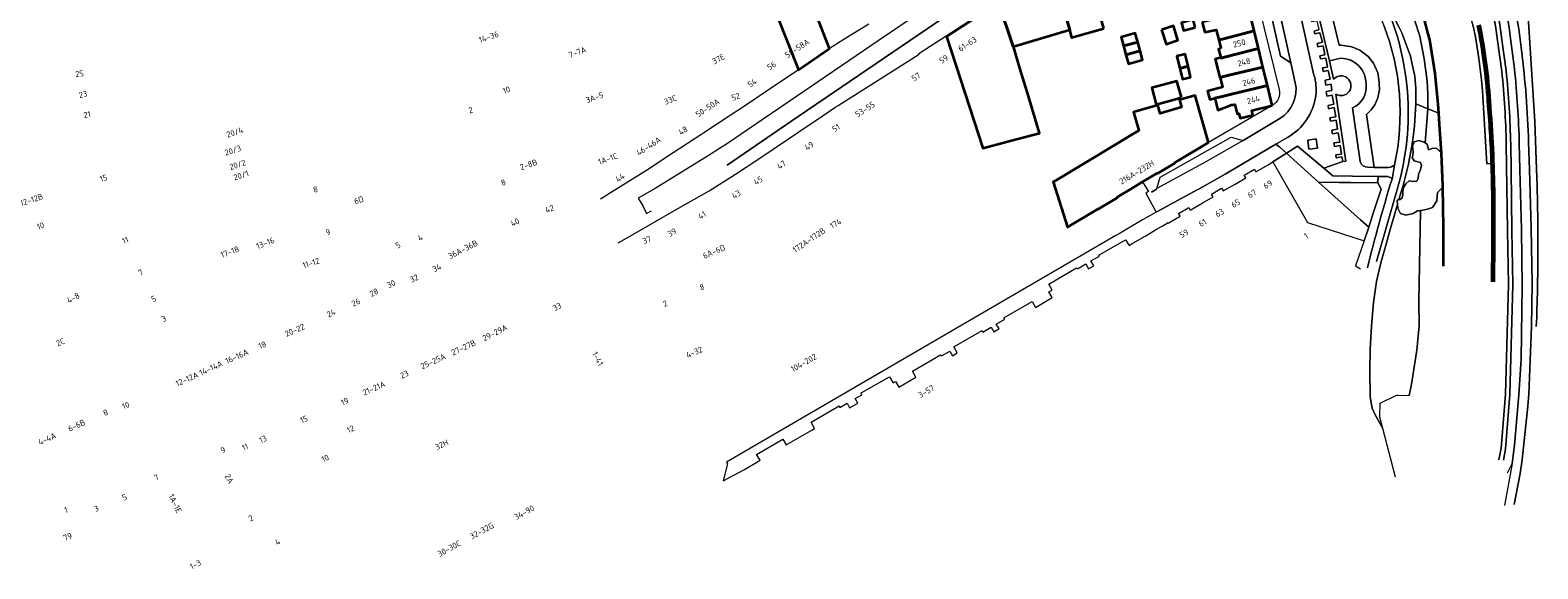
# Model space of a CAD drawing. Extents: x 150256 to 156914, y 461459 to 469481.
# Tile 302 of 656: x 155406 to 155750, y 463211 to 463334. Entities that reach past the tile are written whole.
import ezdxf
from ezdxf.enums import TextEntityAlignment as Align

# ---------------------------------------------------------------- set-up
doc = ezdxf.new("R2010")
doc.units = 0
doc.header["$LTSCALE"] = 0.75
for name, color, linetype, lineweight in [('B-RO-GK-BESCHOEIING-G', 251, 'GK-BESCHOEIING', 35), ('B-RO-GK-KADEMUUR-GV', 251, 'CONTINUOUS', 35), ('B-RO-GR-BEPLANTING_CULTUUR_HEESTERS-GV', 251, 'CONTINUOUS', 18), ('B-RO-GR-GROENVOORZIENING-GV', 251, 'CONTINUOUS', 18), ('B-RO-GR-HAAG-GV', 251, 'CONTINUOUS', 13), ('B-RO-IE-TERREINAFSCHEIDING_KUNSTMATIG_MUUR-G', 251, 'IE-TERREINAFSCHEIDING-KUNSTMATIG-DICHT', 18), ('B-RO-IE-TERREINAFSCHEIDING_KUNSTMATIG_MUUR-GV', 251, 'CONTINUOUS', 18), ('B-RO-OG-BEBOUWING-GV', 6, 'CONTINUOUS', 35), ('B-RO-OG-BEBOUWING-T18', 1, 'CONTINUOUS', 18), ('B-RO-OG-TERREIN_CULTUURSCHEIDING-GV', 251, 'CONTINUOUS', 18), ('B-RO-OG-WATER_SLOOT-GV', 251, 'CONTINUOUS', 18), ('B-RO-VH-VERHARDING_ASFALT-GV', 251, 'CONTINUOUS', 18), ('B-RO-VH-VERHARDING_STRAATBAKSTEEN-GV', 251, 'CONTINUOUS', 18), ('B-RO-VH-VERHARDING_TEGEL-GV', 251, 'CONTINUOUS', 18)]:
    doc.layers.add(name, color=color, linetype=linetype, lineweight=lineweight)
doc.styles.add('NLCS-ISO-M200-T18', font='NLCS-ISO.ttf', dxfattribs={"height": 360})
doc.linetypes.add('GK-BESCHOEIING', pattern='A,30,-5,[1,NLCS.SHX,S=1,R=0,X=0,Y=0],-5', length=40)
doc.linetypes.add('IE-TERREINAFSCHEIDING-KUNSTMATIG-DICHT', pattern='A,8,-1,[82,NLCS.SHX,S=0.75,R=90,X=0,Y=0],-1', length=10)

msp = doc.modelspace()

# ---------------------------------------------------------------- linework, layer by layer
at = {"layer": 'B-RO-GK-BESCHOEIING-G'}
msp.add_lwpolyline([(155725.254, 463333.738, 0.0211303), (155722.331, 463342.955)], format="xyb", dxfattribs=at)
for points in [[(155727.794, 463315.043), (155727.642, 463317.107), (155726.989, 463324.13), (155725.768, 463331.835), (155725.254, 463333.738)], [(155727.985, 463312.457), (155727.794, 463315.043)], [(155728.397, 463305.981), (155728.302, 463308.149), (155727.985, 463312.457)], [(155728.732, 463298.192), (155728.727, 463298.476), (155728.397, 463305.981)], [(155728.804, 463293.821), (155728.732, 463298.192)], [(155728.858, 463280.198), (155728.883, 463289.01), (155728.804, 463293.821)]]:
    msp.add_lwpolyline(points, dxfattribs=at)
at = {"layer": 'B-RO-GK-KADEMUUR-GV'}
for points in [[(155736.651, 463335.093, -0.0341889), (155738.951, 463317.776)], [(155739.495, 463317.816, 0.0342849), (155737.185, 463335.199)], [(155738.951, 463317.776, -0.0117547), (155739.786, 463303.573)], [(155740.504, 463296.142, 0.0177634), (155739.495, 463317.816)], [(155739.786, 463303.573, -0.0060523), (155739.959, 463296.138)]]:
    msp.add_lwpolyline(points, format="xyb", dxfattribs=at)
for points in [[(155739.959, 463296.138), (155740.001, 463285.422), (155739.917, 463276.61)], [(155740.462, 463276.602), (155740.546, 463285.42), (155740.504, 463296.142)]]:
    msp.add_lwpolyline(points, dxfattribs=at)
at = {"layer": 'B-RO-GR-BEPLANTING_CULTUUR_HEESTERS-GV'}
for points in [[(155724.717, 463308.288), (155724.504, 463308.43), (155723.228, 463308.838), (155722.173, 463308.532), (155721.782, 463307.512), (155721.969, 463306.338), (155721.918, 463305.42), (155721.765, 463304.926), (155722.173, 463304.229), (155723.62, 463303.804), (155723.892, 463303.14), (155723.518, 463301.992), (155723.143, 463301.141), (155723.126, 463300.172), (155722.819, 463299.594), (155722.019, 463299.475), (155721.083, 463299.645), (155720.25, 463298.965), (155719.739, 463298.131), (155719.569, 463297.349), (155719.586, 463296.481), (155719.433, 463295.784), (155718.99, 463295.41), (155718.714, 463295.373), (155718.487, 463295.343), (155718.309, 463295.062), (155718.38, 463294.215), (155718.445, 463293.43), (155719.042, 463292.222), (155720.3, 463291.814), (155721.986, 463292.172), (155722.955, 463292.783), (155723.6, 463292.858), (155724.13, 463292.919), (155725.253, 463293.158), (155726.394, 463293.583), (155727.347, 463295.046), (155727.517, 463296.984), (155728.732, 463298.192), (155728.727, 463298.476), (155728.397, 463305.981), (155727.33, 463307.035), (155726.411, 463307.103), (155725.492, 463306.729), (155725.168, 463307.988)], [(155697.86, 463290.108), (155710.765, 463285.92), (155711.825, 463289.068), (155709.943, 463290.781), (155706.298, 463294.043), (155700.361, 463299.357), (155693.064, 463305.927), (155689.915, 463303.967)], [(155701.571, 463302.513), (155695.612, 463307.513), (155693.064, 463305.927), (155700.361, 463299.357), (155705.068, 463299.288), (155707.677, 463299.25), (155713.924, 463299.159), (155713.946, 463300.648), (155708.127, 463300.733), (155703.614, 463300.799)], [(155713.924, 463299.159), (155707.677, 463299.25), (155705.068, 463299.288), (155700.361, 463299.357), (155706.298, 463294.043), (155709.943, 463290.781), (155711.825, 463289.068), (155712.844, 463292.239), (155714.622, 463297.777)]]:
    msp.add_lwpolyline(points, close=True, dxfattribs=at)
at = {"layer": 'B-RO-GR-GROENVOORZIENING-GV'}
for points in [[(155742.877, 463348.656, -0.0457501), (155746.642, 463329.444)], [(155746.642, 463329.444, -0.0256958), (155748.279, 463308.465)], [(155750.049, 463266.379, 0.0102058), (155750.398, 463283.527)]]:
    msp.add_lwpolyline(points, format="xyb", dxfattribs=at)
for points in [[(155750.398, 463283.527), (155750.371, 463290.553), (155750.22, 463298.59), (155750.082, 463302.3), (155749.679, 463313.179), (155748.179, 463337.064)], [(155748.279, 463308.465), (155748.467, 463302.26), (155748.874, 463288.853), (155749.135, 463276.229), (155748.977, 463266.434), (155748.329, 463250.954), (155748.11, 463248.218), (155746.81, 463235.983), (155746.372, 463232.89), (155744.989, 463225.785)]]:
    msp.add_lwpolyline(points, dxfattribs=at)
msp.add_lwpolyline([(155698.179, 463306.851), (155700.133, 463307.112), (155699.854, 463309.202), (155697.899, 463308.941)], close=True, dxfattribs=at)
at = {"layer": 'B-RO-GR-HAAG-GV'}
for points in [[(155742.877, 463348.656, -0.0457501), (155746.642, 463329.444)], [(155746.642, 463329.444, -0.0256958), (155748.279, 463308.465)], [(155750.049, 463266.379, 0.0102058), (155750.398, 463283.527)]]:
    msp.add_lwpolyline(points, format="xyb", dxfattribs=at)
for points in [[(155750.398, 463283.527), (155750.371, 463290.553), (155750.22, 463298.59), (155750.082, 463302.3), (155749.679, 463313.179), (155748.179, 463337.064)], [(155748.279, 463308.465), (155748.467, 463302.26)], [(155748.467, 463302.26), (155748.874, 463288.853), (155749.135, 463276.229), (155748.977, 463266.434), (155748.329, 463250.954), (155748.11, 463248.218), (155746.81, 463235.983), (155746.372, 463232.89), (155744.989, 463225.785)]]:
    msp.add_lwpolyline(points, dxfattribs=at)
at = {"layer": 'B-RO-IE-TERREINAFSCHEIDING_KUNSTMATIG_MUUR-G'}
for points in [[(155695.432, 463358.441), (155703.823, 463322.842)], [(155701.869, 463322.625), (155703.027, 463322.83), (155702.597, 463324.83), (155701.458, 463324.597), (155701.283, 463325.405), (155702.443, 463325.604), (155702.004, 463327.646), (155700.84, 463327.449), (155700.689, 463328.151), (155701.841, 463328.383), (155701.391, 463330.428), (155700.242, 463330.215), (155700.081, 463330.958), (155701.27, 463331.25), (155700.702, 463333.399), (155699.524, 463333.158), (155699.381, 463333.744), (155700.523, 463334.13), (155700.023, 463336.168), (155698.854, 463335.906), (155698.663, 463336.688)], [(155704.787, 463316.294), (155706.615, 463304.137), (155705.898, 463304.049), (155705.719, 463305.083), (155704.41, 463304.899), (155704.308, 463305.547), (155705.625, 463305.759), (155705.318, 463307.708), (155704.002, 463307.493), (155703.877, 463308.281), (155705.194, 463308.496), (155704.867, 463310.567), (155703.546, 463310.385), (155703.415, 463311.214), (155704.732, 463311.427), (155704.411, 463313.463), (155703.097, 463313.235), (155702.976, 463313.998), (155704.292, 463314.218), (155703.958, 463316.339), (155702.638, 463316.096), (155702.536, 463316.858), (155703.834, 463317.127), (155703.514, 463319.156), (155702.256, 463318.958), (155702.118, 463319.983), (155703.427, 463320.227), (155703.278, 463321.667), (155702.052, 463321.461), (155701.869, 463322.625)], [(155704.317, 463319.42), (155704.787, 463316.294)]]:
    msp.add_lwpolyline(points, dxfattribs=at)
msp.add_lwpolyline([(155704.317, 463319.42, 2.1455334), (155703.823, 463322.842)], format="xyb", dxfattribs=at)
at = {"layer": 'B-RO-IE-TERREINAFSCHEIDING_KUNSTMATIG_MUUR-GV'}
for points in [[(155703.823, 463322.842), (155702.847, 463326.982), (155698.932, 463343.591), (155695.432, 463358.441), (155695.024, 463360.173), (155692.222, 463368.766)], [(155700.523, 463334.13), (155699.381, 463333.744), (155699.524, 463333.158), (155700.702, 463333.399), (155701.27, 463331.25), (155700.081, 463330.958), (155700.242, 463330.215), (155701.391, 463330.428), (155701.841, 463328.383), (155700.689, 463328.151), (155700.84, 463327.449), (155702.004, 463327.646), (155702.443, 463325.604), (155701.283, 463325.405), (155701.458, 463324.597), (155702.597, 463324.83), (155703.027, 463322.83), (155701.869, 463322.625), (155702.052, 463321.461), (155703.278, 463321.667), (155703.427, 463320.227), (155702.118, 463319.983), (155702.256, 463318.958), (155703.514, 463319.156), (155703.834, 463317.127), (155702.536, 463316.858), (155702.638, 463316.096), (155703.958, 463316.339), (155704.292, 463314.218), (155702.976, 463313.998), (155703.097, 463313.235), (155704.411, 463313.463), (155704.732, 463311.427), (155703.415, 463311.214), (155703.546, 463310.385), (155704.867, 463310.567), (155705.194, 463308.496), (155703.877, 463308.281), (155704.002, 463307.493), (155705.318, 463307.708), (155705.625, 463305.759), (155704.308, 463305.547), (155704.41, 463304.899), (155705.719, 463305.083), (155705.898, 463304.049), (155706.615, 463304.137), (155704.787, 463316.294), (155704.317, 463319.42)]]:
    msp.add_lwpolyline(points, dxfattribs=at)
msp.add_lwpolyline([(155704.317, 463319.42, 2.1455334), (155703.823, 463322.842)], format="xyb", dxfattribs=at)
at = {"layer": 'B-RO-OG-BEBOUWING-GV'}
for points in [[(155567.792, 463369.165), (155571.196, 463355.04), (155571.304, 463355.067), (155573.438, 463347.52), (155574.553, 463344.041), (155576.912, 463337.179), (155581.775, 463324.954), (155588.823, 463329.851), (155582.884, 463345.086), (155581.561, 463348.445), (155580.106, 463353.196), (155580.085, 463353.188), (155575.012, 463372.3), (155567.526, 463370.269)], [(155651.372, 463334.381), (155648.761, 463343.762), (155648.232, 463343.61), (155645.637, 463352.588), (155639.384, 463348.365), (155643.621, 463334.114), (155643.555, 463334.095), (155644.058, 463332.315), (155644.076, 463332.32), (155648.385, 463333.55)], [(155630.775, 463330.317), (155643.555, 463334.095), (155643.621, 463334.114), (155639.384, 463348.365), (155627.386, 463340.26), (155630.727, 463330.302)], [(155621.837, 463313.158), (155623.76, 463307.055), (155630.366, 463308.833), (155636.737, 463310.548), (155634.198, 463318.969), (155632.243, 463325.371), (155630.775, 463330.317), (155630.727, 463330.302), (155627.386, 463340.26), (155615.488, 463332.59)], [(155672.205, 463334.639), (155671.777, 463336.411), (155669.119, 463335.648), (155669.563, 463333.901)], [(155673.862, 463335.861), (155674.427, 463333.527), (155677.005, 463334.111), (155677.597, 463331.767), (155678.493, 463331.96), (155685.706, 463333.849), (155684.569, 463338.544), (155675.976, 463336.373)], [(155659.133, 463331.303), (155658.578, 463333.335), (155655.327, 463332.448), (155655.881, 463330.416)], [(155664.584, 463334.119), (155665.601, 463330.813), (155668.277, 463331.691), (155667.286, 463334.971)], [(155677.597, 463331.767), (155678.056, 463329.951), (155677.58, 463329.711), (155678.071, 463327.739), (155678.095, 463327.64), (155680.958, 463328.358), (155686.683, 463329.812), (155685.706, 463333.849), (155678.493, 463331.96)], [(155656.436, 463328.384), (155659.687, 463329.271), (155659.133, 463331.303), (155655.881, 463330.416)], [(155656.436, 463328.384), (155656.99, 463326.353), (155660.241, 463327.24), (155659.687, 463329.271)], [(155678.071, 463327.739), (155676.825, 463327.428), (155677.875, 463323.228), (155677.905, 463323.235), (155679.625, 463323.65), (155687.704, 463325.596), (155686.683, 463329.812), (155680.958, 463328.358), (155678.095, 463327.64)], [(155668.752, 463325.297), (155670.605, 463325.762), (155669.964, 463328.55), (155668.061, 463328.095)], [(155670.605, 463325.762), (155668.752, 463325.297), (155669.361, 463322.831), (155671.175, 463323.285)], [(155678.411, 463318.891), (155680.183, 463319.315), (155688.729, 463321.363), (155687.704, 463325.596), (155679.625, 463323.65), (155677.905, 463323.235), (155678.467, 463320.99), (155675.05, 463320.106), (155675.543, 463318.203), (155676.685, 463318.477)], [(155669.14, 463318.693), (155668.024, 463322.35), (155662.314, 463320.869), (155663.311, 463317.062), (155668.549, 463318.528)], [(155675.298, 463308.405), (155672.206, 463319.141), (155668.622, 463318.122), (155669.114, 463316.414), (155664.278, 463314.999), (155663.711, 463316.936), (155658.196, 463315.322), (155659.415, 463311.131), (155657.352, 463309.894), (155654.611, 463308.249), (155640.063, 463299.524), (155639.844, 463299.393), (155643.1, 463289.094), (155650.077, 463293.289), (155650.133, 463293.196), (155654.432, 463295.786), (155654.425, 463295.895), (155657.662, 463297.833), (155660.246, 463299.395), (155663.588, 463301.387), (155663.647, 463301.303), (155667.578, 463303.657), (155667.524, 463303.746)], [(155689.823, 463316.844), (155688.729, 463321.363), (155680.183, 463319.315), (155678.411, 463318.891), (155676.685, 463318.477), (155677.398, 463315.751), (155680.533, 463316.939), (155680.774, 463316.999), (155680.786, 463316.952), (155681.202, 463317.073), (155681.249, 463317.087), (155681.547, 463315.861), (155681.783, 463314.89), (155682.201, 463314.991), (155682.462, 463313.915), (155685.383, 463314.654), (155685.128, 463315.703)]]:
    msp.add_lwpolyline(points, close=True, dxfattribs=at)
at = {"layer": 'B-RO-OG-TERREIN_CULTUURSCHEIDING-GV'}
for points in [[(155742.167, 463331.814, 0.0461681), (155738.288, 463349.943)], [(155741.177, 463331.674, 0.0453114), (155737.445, 463349.285)], [(155737.445, 463349.285, -0.0453114), (155741.177, 463331.674)], [(155714.837, 463341.799, -0.1836488), (155718.333, 463297.66)], [(155717.695, 463303.23, 0.14771), (155715.199, 463335.293)], [(155737.185, 463335.199, -0.0342849), (155739.495, 463317.816)], [(155705.475, 463327.621, -0.4065508), (155711.229, 463321.775)], [(155743.209, 463308.005, 0.0203797), (155742.175, 463324.593)], [(155742.175, 463324.593, -0.0203797), (155743.209, 463308.005)], [(155744.209, 463308.022, 0.0203123), (155743.168, 463324.714)], [(155711.229, 463321.775, -0.3398359), (155708.088, 463316.276)], [(155719.293, 463297.38, 0.0661396), (155722.548, 463317.201)], [(155722.548, 463317.201, -0.0661396), (155719.293, 463297.38)], [(155739.495, 463317.816, -0.0177634), (155740.504, 463296.142)], [(155709.852, 463304.03, 0.3156485), (155711.643, 463302.723)], [(155716.34, 463302.68, 0.1297764), (155717.695, 463303.23)], [(155711.537, 463279.787, -0.0158565), (155717.132, 463300.036)], [(155717.132, 463300.036, 0.2478205), (155715.79, 463300.621)]]:
    msp.add_lwpolyline(points, format="xyb", dxfattribs=at)
for points in [[(155718.423, 463346.796), (155717.647, 463344.494), (155716.108, 463342.701), (155716.232, 463341.949), (155716.781, 463338.468), (155718.753, 463334.635), (155719.382, 463333.413), (155721.317, 463328.067), (155721.741, 463326.252), (155722.307, 463323.507), (155722.597, 463320.719), (155722.573, 463319.26), (155722.548, 463317.201), (155725.281, 463316.077), (155725.335, 463319.486), (155725.13, 463322.388), (155724.441, 463327.445), (155723.441, 463332.676), (155721.177, 463339.657), (155718.543, 463346.506)], [(155715.061, 463243.111), (155714.389, 463245.701), (155714.423, 463248.943), (155718.135, 463250.747), (155718.473, 463250.742), (155721.073, 463250.704), (155721.552, 463253.228), (155722.192, 463257.101), (155722.772, 463261.033), (155723.292, 463266.544), (155723.234, 463272.079), (155723.6, 463292.858), (155722.955, 463292.783), (155721.986, 463292.172), (155720.3, 463291.814), (155719.042, 463292.222), (155718.445, 463293.43), (155718.38, 463294.215), (155716.738, 463288.521), (155715.769, 463285.16), (155714.561, 463280.97), (155713.615, 463276.688), (155712.88, 463271.876), (155712.432, 463266.512), (155712.158, 463261.224), (155712.11, 463256.42), (155712.16, 463250.478), (155712.344, 463249.003), (155712.643, 463247.817), (155713.202, 463246.421), (155713.964, 463245.033)]]:
    msp.add_lwpolyline(points, close=True, dxfattribs=at)
for points in [[(155711.643, 463302.723), (155713.073, 463302.71), (155711.335, 463314.778), (155712.411, 463315.864), (155713.198, 463317.004), (155713.901, 463318.607), (155714.288, 463320.435), (155714.229, 463321.791), (155714.201, 463322.182), (155713.901, 463324.239), (155712.912, 463326.452), (155711.678, 463327.973), (155709.817, 463329.477), (155707.963, 463330.211), (155705.538, 463330.62), (155705.086, 463330.559), (155703.736, 463336.285), (155701.852, 463344.279), (155698.932, 463343.591), (155702.847, 463326.982), (155705.475, 463327.621)], [(155722.548, 463317.201), (155722.573, 463319.26), (155722.597, 463320.719), (155722.307, 463323.507), (155721.741, 463326.252), (155721.317, 463328.067), (155719.382, 463333.413), (155718.753, 463334.635), (155716.781, 463338.468), (155716.232, 463341.949), (155716.108, 463342.701), (155714.837, 463341.799)], [(155715.199, 463335.293), (155714.308, 463337.826), (155712.985, 463337.293), (155711.93, 463339.735), (155703.736, 463336.285), (155705.086, 463330.559), (155705.538, 463330.62), (155707.963, 463330.211), (155709.817, 463329.477), (155711.678, 463327.973), (155712.912, 463326.452), (155713.901, 463324.239), (155714.201, 463322.182), (155714.229, 463321.791), (155714.288, 463320.435), (155713.901, 463318.607), (155713.198, 463317.004), (155712.411, 463315.864), (155711.335, 463314.778), (155713.073, 463302.71), (155716.34, 463302.68)], [(155742.175, 463324.593), (155741.177, 463331.674)], [(155741.177, 463331.674), (155742.175, 463324.593)], [(155743.168, 463324.714), (155742.167, 463331.814)], [(155708.088, 463316.276), (155709.852, 463304.03)], [(155719.293, 463297.38), (155718.714, 463295.373), (155718.99, 463295.41), (155719.433, 463295.784), (155719.586, 463296.481), (155719.569, 463297.349), (155719.739, 463298.131), (155720.25, 463298.965), (155721.083, 463299.645), (155722.019, 463299.475), (155722.819, 463299.594), (155723.126, 463300.172), (155723.143, 463301.141), (155723.518, 463301.992), (155723.892, 463303.14), (155723.62, 463303.804), (155722.173, 463304.229), (155721.765, 463304.926), (155721.918, 463305.42), (155721.969, 463306.338), (155721.782, 463307.512), (155722.173, 463308.532), (155723.228, 463308.838), (155724.504, 463308.43), (155724.717, 463308.288), (155725.281, 463316.077)], [(155725.281, 463316.077), (155722.548, 463317.201)], [(155741.533, 463236.01), (155741.995, 463238.635), (155743.046, 463250.967), (155743.693, 463275.971), (155743.463, 463288.283), (155743.209, 463308.005)], [(155743.209, 463308.005), (155743.463, 463288.283), (155743.693, 463275.971), (155743.046, 463250.967), (155741.995, 463238.635), (155741.533, 463236.01)], [(155742.534, 463235.926), (155742.988, 463238.506), (155744.045, 463250.912), (155744.693, 463275.967), (155744.463, 463288.299), (155744.285, 463302.156), (155744.209, 463308.022)], [(155715.79, 463300.621), (155713.946, 463300.648), (155713.924, 463299.159), (155714.622, 463297.777), (155712.844, 463292.239), (155711.825, 463289.068), (155710.765, 463285.92), (155708.836, 463280.263), (155709.944, 463279.534)], [(155717.939, 463232.01), (155715.061, 463243.111), (155713.964, 463245.033), (155713.202, 463246.421), (155712.643, 463247.817), (155712.344, 463249.003), (155712.16, 463250.478), (155712.11, 463256.42), (155712.158, 463261.224), (155712.432, 463266.512), (155712.88, 463271.876), (155713.615, 463276.688), (155714.561, 463280.97), (155715.769, 463285.16), (155716.738, 463288.521), (155718.38, 463294.215), (155718.309, 463295.062), (155718.487, 463295.343), (155718.714, 463295.373), (155719.293, 463297.38)], [(155718.333, 463297.66), (155713.595, 463281.23)], [(155740.504, 463296.142), (155740.546, 463285.42), (155740.462, 463276.602)]]:
    msp.add_lwpolyline(points, dxfattribs=at)
at = {"layer": 'B-RO-OG-WATER_SLOOT-GV'}
for points in [[(155718.206, 463377.352), (155715.212, 463381.925), (155709.047, 463391.046), (155708.585, 463390.731), (155708.557, 463390.772), (155708.194, 463390.523), (155708.254, 463390.434), (155714.348, 463381.419), (155717.369, 463376.804), (155724.889, 463363.611), (155727.309, 463358.583), (155729.87, 463352.741), (155731.924, 463347.765), (155735.671, 463334.894), (155736.141, 463332.461), (155736.564, 463330.02), (155736.938, 463327.57), (155737.264, 463325.114), (155737.542, 463322.651), (155737.772, 463320.184), (155738.788, 463303.52), (155739.786, 463303.573)], [(155739.786, 463303.573), (155738.788, 463303.52), (155737.772, 463320.184), (155737.542, 463322.651), (155737.264, 463325.114), (155736.938, 463327.57), (155736.564, 463330.02), (155736.141, 463332.461), (155735.671, 463334.894), (155731.924, 463347.765), (155729.87, 463352.741), (155727.309, 463358.583), (155724.889, 463363.611), (155717.369, 463376.804), (155714.348, 463381.419), (155708.254, 463390.434), (155708.194, 463390.523), (155700.01, 463384.897), (155700.038, 463384.856), (155699.637, 463384.579), (155705.081, 463376.645)], [(155718.423, 463346.796), (155718.543, 463346.506), (155721.177, 463339.657), (155723.441, 463332.676), (155724.441, 463327.445), (155725.13, 463322.388), (155725.335, 463319.486), (155725.281, 463316.077), (155727.794, 463315.043), (155727.642, 463317.107), (155726.989, 463324.13), (155725.768, 463331.835), (155725.254, 463333.738)], [(155725.254, 463333.738), (155725.768, 463331.835), (155726.989, 463324.13), (155727.642, 463317.107), (155727.794, 463315.043), (155727.985, 463312.457), (155728.302, 463308.149), (155728.397, 463305.981), (155728.727, 463298.476), (155728.732, 463298.192), (155728.804, 463293.821), (155728.883, 463289.01), (155728.858, 463280.198)], [(155728.858, 463280.198), (155728.883, 463289.01), (155728.804, 463293.821), (155728.732, 463298.192), (155727.517, 463296.984), (155727.347, 463295.046), (155726.394, 463293.583), (155725.253, 463293.158), (155724.13, 463292.919), (155723.6, 463292.858), (155723.234, 463272.079), (155723.292, 463266.544), (155722.772, 463261.033), (155722.192, 463257.101), (155721.552, 463253.228), (155721.073, 463250.704)], [(155739.917, 463276.61), (155740.001, 463285.422), (155739.959, 463296.138)]]:
    msp.add_lwpolyline(points, dxfattribs=at)
for points in [[(155725.254, 463333.738, 0.0211303), (155722.331, 463342.955)], [(155722.331, 463342.955, -0.0211303), (155725.254, 463333.738)], [(155738.951, 463317.776, 0.0341889), (155736.651, 463335.093)], [(155739.786, 463303.573, 0.0117547), (155738.951, 463317.776)], [(155739.959, 463296.138, 0.0060523), (155739.786, 463303.573)]]:
    msp.add_lwpolyline(points, format="xyb", dxfattribs=at)
msp.add_lwpolyline([(155727.985, 463312.457), (155727.794, 463315.043), (155725.281, 463316.077), (155724.717, 463308.288), (155725.168, 463307.988), (155725.492, 463306.729), (155726.411, 463307.103), (155727.33, 463307.035), (155728.397, 463305.981), (155728.302, 463308.149)], close=True, dxfattribs=at)
at = {"layer": 'B-RO-VH-VERHARDING_ASFALT-GV'}
for points in [[(155739.828, 463351.645, -0.0449218), (155744.178, 463332.097)], [(155746.642, 463329.444, 0.0457501), (155742.877, 463348.656)], [(155718.333, 463297.66, 0.1836488), (155714.837, 463341.799)], [(155715.199, 463335.293, -0.14771), (155717.695, 463303.23)], [(155748.279, 463308.465, 0.0256958), (155746.642, 463329.444)], [(155745.074, 463325.223, -0.0198443), (155746.163, 463308.142)], [(155717.132, 463300.036, 0.0158565), (155711.537, 463279.787)], [(155750.398, 463283.527, -0.0102058), (155750.049, 463266.379)]]:
    msp.add_lwpolyline(points, format="xyb", dxfattribs=at)
for points in [[(155748.179, 463337.064), (155749.679, 463313.179), (155750.082, 463302.3), (155750.22, 463298.59), (155750.371, 463290.553), (155750.398, 463283.527)], [(155744.178, 463332.097), (155745.074, 463325.223)], [(155746.163, 463308.142), (155746.306, 463302.206), (155746.635, 463288.565), (155746.819, 463275.633), (155746.565, 463258.983), (155746.098, 463250.844), (155745.077, 463239.317), (155744.517, 463235.17), (155742.771, 463225.554)], [(155744.989, 463225.785), (155746.372, 463232.89), (155746.81, 463235.983), (155748.11, 463248.218), (155748.329, 463250.954), (155748.977, 463266.434), (155749.135, 463276.229), (155748.874, 463288.853), (155748.467, 463302.26), (155748.279, 463308.465)], [(155717.695, 463303.23), (155717.132, 463300.036)], [(155713.595, 463281.23), (155718.333, 463297.66)]]:
    msp.add_lwpolyline(points, dxfattribs=at)
at = {"layer": 'B-RO-VH-VERHARDING_STRAATBAKSTEEN-GV'}
for points in [[(155674.197, 463377.069), (155672.931, 463376.222), (155664.681, 463370.636), (155656.495, 463365.096), (155655.516, 463364.414), (155654.576, 463363.772), (155653.551, 463363.098), (155645.327, 463357.511), (155614.89, 463336.89), (155580.021, 463313.137), (155565.48, 463303.241)], [(155685.276, 463356.176), (155681.805, 463366.382), (155682.874, 463368.905), (155680.196, 463375.112), (155677.053, 463373.092), (155682.642, 463357.574), (155684.846, 463351.384), (155683.945, 463351.032), (155683.995, 463350.825), (155685.559, 463344.344), (155691.37, 463320.507)], [(155565.48, 463303.241), (155580.021, 463313.137), (155614.89, 463336.89), (155645.327, 463357.511), (155653.551, 463363.098), (155652.33, 463364.882), (155651.286, 463366.408), (155650.606, 463365.952), (155643.119, 463360.86), (155633.633, 463354.454)], [(155633.633, 463354.454), (155628.536, 463350.982), (155617.73, 463343.664), (155612.605, 463340.163), (155599.921, 463331.573), (155583.002, 463320.032), (155577.704, 463316.437), (155573.655, 463313.703), (155565.524, 463308.137), (155563.762, 463306.978), (155561.408, 463305.462), (155549.087, 463297.859), (155545.2, 463295.693), (155546.208, 463293.916), (155547.085, 463292.168), (155548.209, 463292.808)], [(155692.617, 463353.998), (155699.334, 463323.757)], [(155699.334, 463323.757), (155692.617, 463353.998)], [(155688.964, 463349.937), (155687.021, 463349.505), (155687.761, 463345.772), (155689.698, 463346.231), (155694.068, 463326.568), (155695.08, 463322.021)], [(155695.08, 463322.021), (155694.068, 463326.568), (155691.693, 463328.095), (155687.761, 463345.772), (155687.021, 463349.505)], [(155540.611, 463285.467), (155541.993, 463286.269), (155548.418, 463289.999), (155554.416, 463293.414), (155561.373, 463297.351), (155567.356, 463301.155), (155572.907, 463304.842), (155578.992, 463308.922), (155584.903, 463312.886), (155585.444, 463313.249), (155590.278, 463316.491), (155590.827, 463316.859), (155603.625, 463324.945), (155609.299, 463328.53), (155609.218, 463328.655), (155615.427, 463332.685), (155615.488, 463332.59), (155627.386, 463340.26)], [(155597.785, 463335.356), (155593.922, 463332.984), (155588.823, 463329.851), (155581.775, 463324.954), (155574.119, 463319.83), (155570.082, 463317.154), (155565.907, 463314.387), (155560.139, 463310.564), (155559.486, 463310.114), (155553.186, 463305.99), (155547.072, 463302.03), (155547.069, 463302.028), (155538.895, 463296.914), (155537.835, 463296.25), (155536.619, 463295.49)], [(155693.259, 463309.544), (155690.649, 463308.006), (155691.56, 463307.293), (155693.064, 463305.927), (155695.612, 463307.513), (155701.571, 463302.513), (155705.898, 463304.049), (155705.719, 463305.083), (155704.41, 463304.899), (155704.308, 463305.547), (155705.625, 463305.759), (155705.318, 463307.708), (155704.002, 463307.493), (155703.877, 463308.281), (155705.194, 463308.496), (155704.867, 463310.567), (155703.546, 463310.385), (155703.415, 463311.214), (155704.732, 463311.427), (155704.411, 463313.463), (155703.097, 463313.235), (155702.976, 463313.998), (155704.292, 463314.218), (155703.958, 463316.339), (155702.638, 463316.096), (155702.536, 463316.858), (155703.834, 463317.127), (155703.514, 463319.156), (155702.256, 463318.958), (155702.118, 463319.983), (155703.427, 463320.227), (155703.278, 463321.667), (155702.052, 463321.461), (155701.869, 463322.625), (155703.027, 463322.83), (155702.597, 463324.83), (155701.458, 463324.597), (155701.283, 463325.405), (155702.443, 463325.604), (155702.004, 463327.646), (155700.84, 463327.449), (155700.689, 463328.151), (155701.841, 463328.383), (155701.391, 463330.428), (155700.242, 463330.215), (155700.081, 463330.958), (155701.27, 463331.25), (155700.702, 463333.399), (155699.524, 463333.158), (155699.381, 463333.744), (155700.523, 463334.13)], [(155705.475, 463327.621), (155702.847, 463326.982), (155703.823, 463322.842)], [(155704.317, 463319.42), (155704.787, 463316.294), (155706.615, 463304.137), (155705.898, 463304.049), (155701.571, 463302.513), (155703.614, 463300.799), (155708.127, 463300.733), (155713.946, 463300.648), (155715.79, 463300.621)], [(155689.823, 463316.844), (155675.298, 463308.405), (155667.524, 463303.746), (155667.578, 463303.657), (155663.647, 463301.303), (155663.588, 463301.387), (155660.246, 463299.395), (155661.587, 463297.2)], [(155709.852, 463304.03), (155708.088, 463316.276)], [(155691.554, 463313.841), (155683.147, 463308.876), (155673.985, 463303.568), (155663.489, 463297.86), (155663.448, 463297.726), (155662.258, 463297.02)], [(155662.258, 463297.02), (155663.448, 463297.726), (155663.489, 463297.86), (155664.286, 463300.504), (155680.472, 463309.59), (155683.147, 463308.876), (155691.554, 463313.841)], [(155661.587, 463297.2), (155660.976, 463296.845), (155663.304, 463292.46), (155669.018, 463295.613), (155673.813, 463298.225), (155679.062, 463301.18), (155690.649, 463308.006), (155693.259, 463309.544)], [(155716.34, 463302.68), (155713.073, 463302.71), (155711.643, 463302.723)], [(155717.132, 463300.036), (155717.695, 463303.23)]]:
    msp.add_lwpolyline(points, dxfattribs=at)
for points in [[(155694.068, 463326.568), (155689.698, 463346.231), (155687.761, 463345.772), (155691.693, 463328.095)], [(155698.179, 463306.851), (155697.899, 463308.941), (155699.854, 463309.202), (155700.133, 463307.112)], [(155569.429, 463233.83), (155572.969, 463235.9), (155572.187, 463237.239), (155578.186, 463240.747), (155578.968, 463239.408), (155584.76, 463242.78), (155585.377, 463243.139), (155584.627, 463244.561), (155591.039, 463248.282), (155591.216, 463247.955), (155592.886, 463248.899), (155593.419, 463247.822), (155595.285, 463248.908), (155594.66, 463249.961), (155596.174, 463250.86), (155596.054, 463251.276), (155602.499, 463254.963), (155603.311, 463253.58), (155603.86, 463253.9), (155604.62, 463252.6), (155608.517, 463254.869), (155607.733, 463256.204), (155614.149, 463259.981), (155614.358, 463259.684), (155616.289, 463260.823), (155616.909, 463259.755), (155617.968, 463260.372), (155617.178, 463261.749), (155623.623, 463265.466), (155623.774, 463265.139), (155625.734, 463266.278), (155626.297, 463265.221), (155627.512, 463265.929), (155626.862, 463266.937), (155628.793, 463268.076), (155628.583, 463268.402), (155635.029, 463272.119), (155635.812, 463270.761), (155639.64, 463272.99), (155638.885, 463274.313), (155639.614, 463274.737), (155638.853, 463276.093), (155645.179, 463279.78), (155645.359, 463279.572), (155647.26, 463280.681), (155647.887, 463279.541), (155649.144, 463280.271), (155648.448, 463281.37), (155650.408, 463282.48), (155650.288, 463282.687), (155656.377, 463286.194), (155657.149, 463284.92), (155657.647, 463285.209), (155658.009, 463285.419), (155660.804, 463287.044), (155663.601, 463288.664), (155664.562, 463289.222), (155664.719, 463289.313), (155665.834, 463289.993), (155666.015, 463290.099), (155666.073, 463290), (155668.789, 463291.584), (155668.527, 463292.034), (155668.426, 463292.207), (155670.751, 463293.554), (155670.852, 463293.381), (155671.11, 463292.938), (155673.837, 463294.529), (155676.304, 463295.969), (155676.04, 463296.42), (155675.939, 463296.593), (155678.258, 463297.946), (155678.359, 463297.774), (155678.623, 463297.322), (155681.326, 463298.899), (155683.776, 463300.328), (155683.511, 463300.782), (155683.41, 463300.955), (155685.738, 463302.317), (155685.838, 463302.144), (155686.105, 463301.687), (155688.878, 463303.305), (155689.915, 463303.967), (155693.064, 463305.927), (155691.56, 463307.293), (155690.649, 463308.006), (155679.062, 463301.18), (155673.813, 463298.225), (155669.018, 463295.613), (155663.304, 463292.46), (155660.189, 463290.719), (155655.135, 463287.715), (155654.159, 463287.135), (155565.311, 463235.447), (155565.523, 463235.058), (155564.593, 463231.187)]]:
    msp.add_lwpolyline(points, close=True, dxfattribs=at)
for points in [[(155711.229, 463321.775, 0.4065508), (155705.475, 463327.621)], [(155695.08, 463322.021, -0.3153984), (155691.554, 463313.841)], [(155691.554, 463313.841, 0.3153984), (155695.08, 463322.021)], [(155699.334, 463323.757, -0.1067427), (155699.742, 463319.035)], [(155699.742, 463319.035, 0.1067427), (155699.334, 463323.757)], [(155703.823, 463322.842, -2.1455334), (155704.317, 463319.42)], [(155691.37, 463320.507, -0.3420516), (155689.823, 463316.844)], [(155699.742, 463319.035, -0.2367578), (155693.259, 463309.544)], [(155693.259, 463309.544, 0.2367578), (155699.742, 463319.035)], [(155708.088, 463316.276, 0.3398359), (155711.229, 463321.775)], [(155711.643, 463302.723, -0.3156485), (155709.852, 463304.03)], [(155717.695, 463303.23, -0.1297764), (155716.34, 463302.68)], [(155715.79, 463300.621, -0.2478205), (155717.132, 463300.036)]]:
    msp.add_lwpolyline(points, format="xyb", dxfattribs=at)
at = {"layer": 'B-RO-VH-VERHARDING_TEGEL-GV'}
for points in [[(155738.288, 463349.943, -0.0461681), (155742.167, 463331.814)], [(155744.178, 463332.097, 0.0449218), (155739.828, 463351.645)], [(155743.168, 463324.714, -0.0203123), (155744.209, 463308.022)], [(155746.163, 463308.142, 0.0198443), (155745.074, 463325.223)]]:
    msp.add_lwpolyline(points, format="xyb", dxfattribs=at)
for points in [[(155742.167, 463331.814), (155743.168, 463324.714)], [(155745.074, 463325.223), (155744.178, 463332.097)], [(155743.495, 463233.013), (155744.517, 463235.17), (155745.077, 463239.317), (155746.098, 463250.844), (155746.565, 463258.983), (155746.819, 463275.633), (155746.635, 463288.565), (155746.306, 463302.206), (155746.163, 463308.142)], [(155744.209, 463308.022), (155744.285, 463302.156), (155744.463, 463288.299), (155744.693, 463275.967), (155744.045, 463250.912), (155742.988, 463238.506), (155742.534, 463235.926)]]:
    msp.add_lwpolyline(points, dxfattribs=at)

# ---------------------------------------------------------------- texts
at = {"layer": 'B-RO-OG-BEBOUWING-T18', "style": 'NLCS-ISO-M200-T18'}
for s, rotation, p in [('14-36', 18.7, (155511.09, 463332.469)), ('61-63', 32.7, (155620.261, 463330.857)), ('7-7A', 20.4, (155531.306, 463328.972)), ('37E', 28.3, (155563.481, 463327.428)), ('58-58A', 33.5, (155581.438, 463329.859)), ('250', 14.1, (155682.291, 463331.012)), ('56', 34.3, (155575.603, 463325.916)), ('59', 32.6, (155614.864, 463327.399)), ('248', 14.1, (155683.37, 463326.702)), ('25', 8.7, (155417.749, 463324.08)), ('54', 33.6, (155571.178, 463321.976)), ('57', 32.6, (155608.564, 463323.362)), ('246', 14.1, (155684.483, 463322.253)), ('23', 11.2, (155418.56, 463319.359)), ('10', 19.4, (155515.123, 463320.381)), ('3A-5', 19.8, (155535.231, 463318.641)), ('33C', 21.3, (155552.532, 463318.12)), ('52', 18.8, (155567.427, 463318.835)), ('244', 14.1, (155685.516, 463318.128)), ('21', 11.2, (155419.476, 463314.754)), ('2', 17.2, (155506.961, 463315.766)), ('50-50A', 33.4, (155561.019, 463316.288)), ('53-55', 32.3, (155596.922, 463315.958)), ('20/4', 18.3, (155453.171, 463310.722)), ('48', 33.1, (155555.406, 463311.09)), ('51', 33.2, (155590.313, 463311.708)), ('46-46A', 33.1, (155547.571, 463307.554)), ('49', 34.2, (155584.163, 463307.6)), ('20/3', 18.2, (155452.73, 463306.592)), ('2-8B', 19.3, (155520.181, 463303.342)), ('1A-1C', 19.8, (155538.25, 463304.654)), ('15', 16.9, (155423.222, 463300.253)), ('20/2', 18.2, (155453.808, 463303.315)), ('20/1', 18.2, (155454.611, 463300.871)), ('44', 33.1, (155541.033, 463300.359)), ('47', 34.3, (155577.853, 463303.302)), ('216A-232H', 30.6, (155658.89, 463301.61)), ('8', 17.1, (155471.56, 463297.68)), ('8', 19.3, (155514.425, 463299.252)), ('45', 32.3, (155572.554, 463299.713)), ('67', 30.3, (155685.211, 463296.7)), ('69', 30.3, (155688.811, 463298.807)), ('12-12B', 18, (155406.807, 463295.319)), ('6D', 19.8, (155481.465, 463295.251)), ('43', 32.3, (155567.557, 463296.547)), ('65', 30.3, (155681.465, 463294.512)), ('40', 27.6, (155517.069, 463290.196)), ('42', 19.3, (155524.978, 463293.237)), ('41', 30, (155559.746, 463291.824)), ('174', 29.5, (155590.247, 463289.902)), ('61', 30.3, (155673.889, 463290.088)), ('63', 30.3, (155677.791, 463292.367)), ('10', 19.6, (155408.865, 463289.367)), ('9', 20.1, (155474.427, 463287.971)), ('4', 25.8, (155495.454, 463286.679)), ('39', 30, (155552.888, 463287.867)), ('172A-172B', 34.3, (155584.144, 463286.118)), ('59', 30.3, (155669.677, 463287.628)), ('1', 31.6, (155697.53, 463287.11)), ('11', 21.8, (155428.194, 463286.074)), ('17-18', 21.3, (155452.035, 463283.415)), ('13-16', 21.3, (155460.142, 463285.437)), ('5', 25.8, (155490.4, 463284.966)), ('36A-36B', 26.9, (155505.214, 463283.991)), ('37', 21.8, (155547.159, 463286.171)), ('6A-6D', 23.1, (155562.479, 463283.486)), ('11-12', 17.7, (155470.558, 463280.871)), ('34', 26, (155499.252, 463279.773)), ('7', 26.5, (155431.698, 463278.718)), ('30', 24.5, (155488.83, 463276.103)), ('32', 23.4, (155494.058, 463277.389)), ('4-8', 27.5, (155416.304, 463272.917)), ('28', 27.6, (155484.907, 463274.187)), ('8', 20.3, (155559.748, 463275.397)), ('5', 26.2, (155434.663, 463272.733)), ('24', 25.2, (155475.14, 463269.456)), ('26', 26.8, (155480.776, 463271.928)), ('33', 27.6, (155526.677, 463270.889)), ('2', 20.3, (155551.327, 463271.638)), ('3', 27.4, (155436.975, 463268.187)), ('20-22', 23.6, (155466.854, 463265.573)), ('29-29A', 26.9, (155512.498, 463264.984)), ('2C', 23, (155413.401, 463262.835)), ('27-27B', 24.7, (155505.358, 463261.605)), ('16-16A', 24.5, (155453.635, 463259.591)), ('18', 23.6, (155459.454, 463262.182)), ('25-25A', 24.2, (155498.405, 463258.475)), ('1-41', 297.6, (155535.959, 463259.059)), ('4-32', 22.6, (155557.987, 463260.555)), ('104-202', 29.5, (155582.937, 463258.136)), ('14-14A', 24.5, (155447.744, 463256.913)), ('23', 24.9, (155491.842, 463255.487)), ('12-12A', 24.5, (155442.244, 463254.413)), ('21-21A', 23.9, (155484.895, 463252.337)), ('3-57', 30.2, (155610.886, 463251.62)), ('19', 24.8, (155478.255, 463249.295)), ('8', 21.9, (155423.689, 463246.797)), ('10', 22.7, (155428.302, 463248.414)), ('15', 24.4, (155468.942, 463245.225)), ('6-6B', 24.5, (155417.084, 463243.842)), ('12', 26.4, (155479.56, 463243.024)), ('4-4A', 24.5, (155410.352, 463240.781)), ('11', 23.8, (155455.511, 463238.918)), ('13', 23.8, (155459.591, 463240.716)), ('32H', 25, (155500.369, 463239.447)), ('9', 28.2, (155450.485, 463238.246)), ('10', 25.8, (155473.797, 463236.347)), ('7', 26.2, (155435.3, 463231.969)), ('2A', 298.1, (155451.902, 463231.678)), ('3', 21.6, (155421.595, 463224.876)), ('5', 22.5, (155428.007, 463227.47)), ('1A-1E', 296.2, (155439.564, 463226.042)), ('34-90', 28.6, (155519.185, 463223.993)), ('1', 17.8, (155414.685, 463224.564)), ('2', 30.3, (155456.827, 463222.682)), ('79', 21.6, (155415.05, 463218.469)), ('32-32G', 28.2, (155509.503, 463219.805)), ('4', 30.3, (155462.923, 463217.269)), ('30-30C', 28.7, (155502.088, 463215.784)), ('1-3', 26.2, (155444.181, 463212.101))]:
    msp.add_text(s, height=1.35, rotation=rotation, dxfattribs=at).set_placement(p, align=Align.MIDDLE)

doc.saveas('drawing.dxf')
